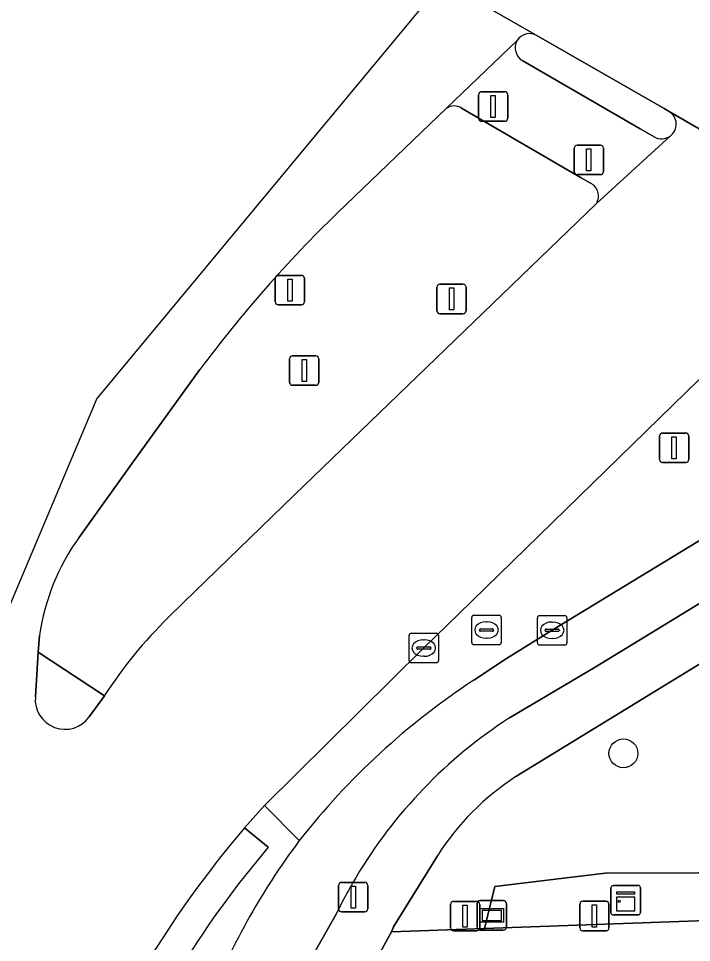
# Model space of a CAD drawing. Extents: x 159716 to 160783, y 383290 to 384031.
# Drawn here: x 160219.79 to 160242.61, y 383942.91 to 383974.23 of the extents above; entities that cross this region are included whole.
import ezdxf

# ---------------------------------------------------------------- set-up
doc = ezdxf.new("R2010")
doc.units = 0
for name, color, linetype in [('IMGEO_Afsluitpaal', 7, 'Continuous'), ('IMGEO_Berm_groen', 7, 'Continuous'), ('IMGEO_Berm_open', 7, 'Continuous'), ('IMGEO_Boom', 7, 'Continuous'), ('IMGEO_Fietspad_gesloten', 7, 'Continuous'), ('IMGEO_Groenvoorziening', 7, 'Continuous'), ('IMGEO_Informatiebord', 7, 'Continuous'), ('IMGEO_Kast', 7, 'Continuous'), ('IMGEO_Kolk', 7, 'Continuous'), ('IMGEO_Lichtmast', 7, 'Continuous'), ('IMGEO_Rijbaan_lokaal_gesloten', 7, 'Continuous'), ('IMGEO_Rioolput', 7, 'Continuous'), ('IMGEO_Verkeersbordpaal', 7, 'Continuous'), ('IMGEO_Verkeerseiland_gesloten', 7, 'Continuous'), ('IMGEO_Verkeersregelinstallatiepaal', 7, 'Continuous'), ('IMGEO_Voetpad_open', 7, 'Continuous')]:
    doc.layers.add(name, color=color, linetype=linetype)

msp = doc.modelspace()

# ---------------------------------------------------------------- linework, layer by layer
at = {"layer": 'IMGEO_Afsluitpaal'}
for p, q in [((160228.498, 383964.625), (160228.498, 383965.425)), ((160228.498, 383965.425), (160228.498, 383964.625)), ((160228.598, 383965.525), (160229.388, 383965.525)), ((160229.388, 383965.525), (160228.598, 383965.525)), ((160229.488, 383965.425), (160229.488, 383964.625)), ((160229.488, 383964.625), (160229.488, 383965.425)), ((160229.388, 383964.525), (160228.598, 383964.525)), ((160228.598, 383964.525), (160229.388, 383964.525)), ((160238.919, 383944.308), (160239.709, 383944.308)), ((160239.709, 383944.308), (160238.919, 383944.308)), ((160238.819, 383943.408), (160238.819, 383944.208)), ((160238.819, 383944.208), (160238.819, 383943.408)), ((160239.809, 383944.208), (160239.809, 383943.408)), ((160239.809, 383943.408), (160239.809, 383944.208)), ((160239.709, 383943.308), (160238.919, 383943.308)), ((160238.919, 383943.308), (160239.709, 383943.308))]:
    msp.add_line(p, q, dxfattribs=at)
for points in [[(160228.918, 383965.4), (160229.068, 383965.4), (160229.068, 383964.65), (160228.918, 383964.65), (160228.918, 383965.4)], [(160239.239, 383944.183), (160239.389, 383944.183), (160239.389, 383943.433), (160239.239, 383943.433), (160239.239, 383944.183)]]:
    msp.add_lwpolyline(points, dxfattribs=at)
for centre, start, end in [((160228.598, 383965.425), 90, 180), ((160228.598, 383965.425), 90, 180), ((160229.388, 383965.425), 0, 90), ((160229.388, 383965.425), 360, 90), ((160228.598, 383964.625), 180, 270), ((160228.598, 383964.625), 180, 270), ((160229.388, 383964.625), 270, 0), ((160229.388, 383964.625), 270, 0), ((160238.919, 383944.208), 90, 180), ((160238.919, 383944.208), 90, 180), ((160239.709, 383944.208), 0, 90), ((160239.709, 383944.208), 360, 90), ((160238.919, 383943.408), 180, 270), ((160238.919, 383943.408), 180, 270), ((160239.709, 383943.408), 270, 0), ((160239.709, 383943.408), 270, 0)]:
    msp.add_arc(centre, 0.1, start, end, dxfattribs=at)
at = {"layer": 'IMGEO_Berm_groen'}
for points in [[(160234.307, 383971.193), (160230.602, 383967.643)], [(160239.179, 383968.652), (160238.867, 383968.833), (160234.808, 383971.189)], [(160224.872, 383953.931), (160225.389, 383954.432), (160229.152, 383958.086), (160239.381, 383967.965)], [(160245.598, 383964.66), (160234.719, 383954.049), (160233.523, 383952.888), (160228.135, 383947.551), (160229.312, 383946.364)], [(160225.945, 383962.334), (160223.627, 383959.122), (160221.838, 383956.625)], [(160235.226, 383951.803), (160236.332, 383952.533), (160237.884, 383953.494), (160248.266, 383959.814)], [(160220.511, 383953.322), (160220.462, 383952.754), (160222.704, 383951.276)]]:
    msp.add_lwpolyline(points, dxfattribs=at)
for centre, radius, start, end in [((160234.555, 383970.828), 0.441, 54.9522, 124.133), ((160238.968, 383968.217), 0.484, 328.6604, 64.1096), ((160261.963, 383935.437), 44.953, 134.2378, 143.2484), ((160227.806, 383952.309), 7.365, 144.1275, 172.0963), ((160236.014, 383942.62), 15.878, 134.5692, 146.9626), ((160248.811, 383931.097), 24.764, 123.2681, 141.9402)]:
    msp.add_arc(centre, radius, start, end, dxfattribs=at)
at = {"layer": 'IMGEO_Berm_open'}
msp.add_lwpolyline([(160229.312, 383946.364), (160228.135, 383947.551), (160227.45, 383946.794), (160228.262, 383946.141)], dxfattribs=at)
for centre, radius, start, end in [((160248.125, 383932.244), 23.523, 143.1107, 159.0413), ((160253.74, 383924.467), 33.45, 139.6123, 156.3094)]:
    msp.add_arc(centre, radius, start, end, dxfattribs=at)
at = {"layer": 'IMGEO_Boom'}
msp.add_circle((160240.298, 383949.325), 0.489, dxfattribs=at)
at = {"layer": 'IMGEO_Fietspad_gesloten'}
msp.add_lwpolyline([(160234.176, 383975.482), (160237.343, 383973.662), (160241.679, 383971.177), (160241.844, 383971.082), (160248.592, 383967.18), (160253.345, 383968.363), (160244.85, 383973.361), (160244.525, 383973.55), (160240.161, 383976.083), (160236.499, 383978.152), (160236.189, 383977.908)], close=True, dxfattribs=at)
for points in [[(160252.84, 383963.925), (160250.326, 383961.663), (160248.266, 383959.814), (160237.884, 383953.494), (160236.332, 383952.533), (160235.226, 383951.803)], [(160236.432, 383950.526), (160239.346, 383952.25), (160253.471, 383960.877)], [(160229.21, 383941.473), (160230.559, 383943.868), (160230.827, 383944.397)]]:
    msp.add_lwpolyline(points, dxfattribs=at)
for centre, radius, start, end in [((160248.811, 383931.097), 24.764, 123.2681, 141.9402), ((160245.388, 383936.707), 16.467, 122.9478, 149.2577), ((160248.125, 383932.244), 23.523, 143.1107, 159.0413), ((160244.058, 383937.46), 14.939, 149.1315, 152.3325)]:
    msp.add_arc(centre, radius, start, end, dxfattribs=at)
at = {"layer": 'IMGEO_Groenvoorziening'}
for points in [[(160247.481, 383952.773), (160246.874, 383954.801), (160236.656, 383948.536)], [(160233.993, 383945.852), (160232.502, 383943.441), (160232.432, 383943.276), (160235.591, 383943.39), (160235.936, 383944.811), (160239.676, 383945.261), (160242.83, 383945.273), (160244.025, 383945.721), (160246.864, 383945.073), (160247.193, 383944.777), (160249.223, 383944.719), (160249.733, 383945.223), (160250.41, 383945.848), (160251.392, 383945.813), (160252.107, 383945.427), (160253.114, 383945.349), (160253.082, 383945.948)]]:
    msp.add_lwpolyline(points, dxfattribs=at)
msp.add_lwpolyline([(160235.591, 383943.39), (160253.182, 383944.023), (160253.179, 383944.118), (160253.119, 383945.249), (160253.114, 383945.349), (160252.107, 383945.427), (160251.392, 383945.813), (160250.41, 383945.848), (160249.733, 383945.223), (160249.223, 383944.719), (160247.193, 383944.777), (160246.864, 383945.073), (160244.025, 383945.721), (160242.83, 383945.273), (160239.676, 383945.261), (160235.936, 383944.811)], close=True, dxfattribs=at)
msp.add_arc((160241.515, 383941.052), 8.923, 122.9933, 147.4567, dxfattribs=at)
at = {"layer": 'IMGEO_Informatiebord'}
for p, q in [((160235.442, 383944.33), (160236.232, 383944.33)), ((160236.232, 383944.33), (160235.442, 383944.33)), ((160235.342, 383943.43), (160235.342, 383944.23)), ((160235.342, 383944.23), (160235.342, 383943.43)), ((160236.332, 383944.23), (160236.332, 383943.43)), ((160236.332, 383943.43), (160236.332, 383944.23)), ((160236.232, 383943.33), (160235.442, 383943.33)), ((160235.442, 383943.33), (160236.232, 383943.33))]:
    msp.add_line(p, q, dxfattribs=at)
for points in [[(160235.443, 383944.062), (160236.231, 383944.062), (160236.231, 383943.598), (160235.443, 383943.598), (160235.443, 383944.062)], [(160235.508, 383943.997), (160235.508, 383943.663), (160236.166, 383943.663), (160236.166, 383943.997), (160235.508, 383943.997)]]:
    msp.add_lwpolyline(points, dxfattribs=at)
for centre, start, end in [((160235.442, 383944.23), 90, 180), ((160235.442, 383944.23), 90, 180), ((160236.232, 383944.23), 0, 90), ((160236.232, 383944.23), 360, 90), ((160235.442, 383943.43), 180, 270), ((160235.442, 383943.43), 180, 270), ((160236.232, 383943.43), 270, 0), ((160236.232, 383943.43), 270, 0)]:
    msp.add_arc(centre, 0.1, start, end, dxfattribs=at)
at = {"layer": 'IMGEO_Kast'}
for p, q in [((160239.875, 383943.919), (160239.875, 383944.76)), ((160239.875, 383944.76), (160239.875, 383943.919)), ((160239.95, 383944.844), (160240.791, 383944.844)), ((160240.791, 383944.844), (160239.95, 383944.844)), ((160240.875, 383944.769), (160240.875, 383943.928)), ((160240.875, 383943.928), (160240.875, 383944.769)), ((160240.8, 383943.844), (160239.959, 383943.844)), ((160239.959, 383943.844), (160240.8, 383943.844))]:
    msp.add_line(p, q, dxfattribs=at)
for points in [[(160240.07, 383944.634), (160240.67, 383944.634), (160240.67, 383944.549), (160240.07, 383944.549), (160240.07, 383944.634)], [(160240.07, 383944.459), (160240.67, 383944.459), (160240.67, 383943.97), (160240.07, 383943.97), (160240.07, 383944.459)]]:
    msp.add_lwpolyline(points, dxfattribs=at)
msp.add_circle((160240.154, 383944.308), 0.0377, dxfattribs=at)
for centre, start, end in [((160239.953, 383944.766), 92.4484, 184.2845), ((160239.953, 383944.766), 92.4484, 184.2845), ((160240.797, 383944.766), 2.4484, 94.2845), ((160240.797, 383944.766), 2.4484, 94.2845), ((160239.953, 383943.922), 182.4484, 274.2845), ((160239.953, 383943.922), 182.4484, 274.2845), ((160240.797, 383943.922), 272.4484, 4.2845), ((160240.797, 383943.922), 272.4484, 4.2845)]:
    msp.add_arc(centre, 0.0779, start, end, dxfattribs=at)
at = {"layer": 'IMGEO_Kolk'}
for p, q in [((160237.383, 383953.068), (160237.383, 383953.92)), ((160237.458, 383953.994), (160238.31, 383953.994)), ((160237.871, 383953.774), (160237.896, 383953.774)), ((160238.384, 383953.92), (160238.384, 383953.068)), ((160233.106, 383953.393), (160233.958, 383953.393)), ((160237.642, 383953.488), (160237.642, 383953.5)), ((160238.08, 383953.451), (160237.682, 383953.451)), ((160237.685, 383953.537), (160238.083, 383953.537)), ((160238.126, 383953.5), (160238.126, 383953.488)), ((160233.031, 383952.467), (160233.031, 383953.319)), ((160233.519, 383953.173), (160233.544, 383953.173)), ((160234.032, 383953.319), (160234.032, 383952.467)), ((160237.894, 383953.214), (160237.869, 383953.214)), ((160233.29, 383952.887), (160233.29, 383952.899)), ((160233.728, 383952.85), (160233.33, 383952.85)), ((160233.333, 383952.936), (160233.731, 383952.936)), ((160233.774, 383952.899), (160233.774, 383952.887)), ((160238.31, 383952.994), (160237.458, 383952.994)), ((160233.542, 383952.613), (160233.517, 383952.613)), ((160233.958, 383952.393), (160233.106, 383952.393))]:
    msp.add_line(p, q, dxfattribs=at)
for points in [[(160237.383, 383953.068), (160237.383, 383953.92)], [(160237.458, 383953.994), (160238.31, 383953.994)], [(160238.384, 383953.92), (160238.384, 383953.068)], [(160233.106, 383953.393), (160233.958, 383953.393)], [(160233.031, 383952.467), (160233.031, 383953.319)], [(160234.032, 383953.319), (160234.032, 383952.467)], [(160238.31, 383952.994), (160237.458, 383952.994)], [(160233.958, 383952.393), (160233.106, 383952.393)]]:
    msp.add_lwpolyline(points, dxfattribs=at)
for centre, radius, start, end in [((160237.46, 383953.918), 0.0765, 91.552, 178.448), ((160237.46, 383953.918), 0.0765, 91.552, 178.448), ((160238.308, 383953.918), 0.0765, 1.552, 88.448), ((160238.308, 383953.918), 0.0765, 1.552, 88.448), ((160233.108, 383953.317), 0.0765, 91.552, 178.448), ((160233.108, 383953.317), 0.0765, 91.552, 178.448), ((160233.956, 383953.317), 0.0765, 1.552, 88.448), ((160233.956, 383953.317), 0.0765, 1.552, 88.448), ((160237.682, 383953.497), 0.0403, 85.8775, 175.7526), ((160237.679, 383953.487), 0.0366, 178.938, 274.7102), ((160238.083, 383953.494), 0.043, 264.8664, 352.4533), ((160238.087, 383953.499), 0.0386, 1.7309, 96.639), ((160233.33, 383952.896), 0.0403, 85.8775, 175.7526), ((160233.327, 383952.886), 0.0366, 178.938, 274.7102), ((160233.731, 383952.893), 0.043, 264.8664, 352.4533), ((160233.735, 383952.898), 0.0386, 1.7309, 96.639), ((160237.46, 383953.07), 0.0765, 181.552, 268.448), ((160237.46, 383953.07), 0.0765, 181.552, 268.448), ((160238.308, 383953.07), 0.0765, 271.552, 358.448), ((160238.308, 383953.07), 0.0765, 271.552, 358.448), ((160233.108, 383952.469), 0.0765, 181.552, 268.448), ((160233.108, 383952.469), 0.0765, 181.552, 268.448), ((160233.956, 383952.469), 0.0765, 271.552, 358.448), ((160233.956, 383952.469), 0.0765, 271.552, 358.448)]:
    msp.add_arc(centre, radius, start, end, dxfattribs=at)
for centre, major_axis, ratio, start_param, end_param in [((160237.87, 383953.494), (-0.387, 0.002), 0.722429, 4.712389, 7.853982), ((160237.895, 383953.494), (-0.39, 0.002), 0.717154, 1.570796, 4.712389), ((160233.518, 383952.893), (-0.387, 0.002), 0.722429, 4.712389, 7.853982), ((160233.543, 383952.893), (-0.39, 0.002), 0.717154, 1.570796, 4.712389)]:
    msp.add_ellipse(centre, major_axis=major_axis, ratio=ratio, start_param=start_param, end_param=end_param, dxfattribs=at)
at = {"layer": 'IMGEO_Lichtmast'}
for p, q in [((160229.084, 383962.799), (160229.874, 383962.799)), ((160229.874, 383962.799), (160229.084, 383962.799)), ((160228.984, 383961.899), (160228.984, 383962.699)), ((160228.984, 383962.699), (160228.984, 383961.899)), ((160229.974, 383962.699), (160229.974, 383961.899)), ((160229.974, 383961.899), (160229.974, 383962.699)), ((160229.874, 383961.799), (160229.084, 383961.799)), ((160229.084, 383961.799), (160229.874, 383961.799)), ((160234.537, 383944.305), (160235.327, 383944.305)), ((160235.327, 383944.305), (160234.537, 383944.305)), ((160234.437, 383943.405), (160234.437, 383944.205)), ((160234.437, 383944.205), (160234.437, 383943.405)), ((160235.427, 383944.205), (160235.427, 383943.405)), ((160235.427, 383943.405), (160235.427, 383944.205)), ((160235.327, 383943.305), (160234.537, 383943.305)), ((160234.537, 383943.305), (160235.327, 383943.305))]:
    msp.add_line(p, q, dxfattribs=at)
for points in [[(160229.404, 383962.674), (160229.554, 383962.674), (160229.554, 383961.924), (160229.404, 383961.924), (160229.404, 383962.674)], [(160234.857, 383944.18), (160235.007, 383944.18), (160235.007, 383943.43), (160234.857, 383943.43), (160234.857, 383944.18)]]:
    msp.add_lwpolyline(points, dxfattribs=at)
for centre, start, end in [((160229.084, 383962.699), 90, 180), ((160229.084, 383962.699), 90, 180), ((160229.874, 383962.699), 0, 90), ((160229.874, 383962.699), 360, 90), ((160229.084, 383961.899), 180, 270), ((160229.084, 383961.899), 180, 270), ((160229.874, 383961.899), 270, 0), ((160229.874, 383961.899), 270, 0), ((160234.537, 383944.205), 90, 180), ((160234.537, 383944.205), 90, 180), ((160235.327, 383944.205), 0, 90), ((160235.327, 383944.205), 360, 90), ((160234.537, 383943.405), 180, 270), ((160234.537, 383943.405), 180, 270), ((160235.327, 383943.405), 270, 0), ((160235.327, 383943.405), 270, 0)]:
    msp.add_arc(centre, 0.1, start, end, dxfattribs=at)
at = {"layer": 'IMGEO_Rijbaan_lokaal_gesloten'}
for points in [[(160234.176, 383975.482), (160222.454, 383961.352), (160214.457, 383942.419), (160199.575, 383907.191), (160213.279, 383923.294)], [(160237.343, 383973.662), (160234.176, 383975.482)], [(160230.602, 383967.643), (160234.307, 383971.193), (160236.691, 383973.487)], [(160248.592, 383967.18), (160241.844, 383971.082)], [(160241.885, 383970.247), (160239.381, 383967.965), (160229.152, 383958.086), (160225.389, 383954.432), (160224.872, 383953.931)], [(160227.45, 383946.794), (160228.135, 383947.551), (160233.523, 383952.888), (160234.719, 383954.049), (160245.598, 383964.66), (160247.976, 383967.005)], [(160221.838, 383956.625), (160223.627, 383959.122), (160225.945, 383962.334)], [(160220.367, 383951.239), (160220.462, 383952.754), (160220.511, 383953.322)], [(160222.704, 383951.276), (160222.191, 383950.559)], [(160228.262, 383946.141), (160227.45, 383946.794)]]:
    msp.add_lwpolyline(points, dxfattribs=at)
for centre, radius, start, end in [((160237.111, 383973.226), 0.494, 61.9595, 148.0892), ((160241.584, 383970.651), 0.504, 306.7061, 58.916), ((160261.963, 383935.437), 44.953, 134.2378, 143.2484), ((160227.806, 383952.309), 7.365, 144.1275, 172.0963), ((160236.014, 383942.62), 15.878, 134.5692, 146.9626), ((160221.371, 383951.147), 1.009, 174.7721, 324.3362), ((160254.643, 383923.672), 35.694, 139.6261, 155.654), ((160254.643, 383923.672), 35.694, 139.6261, 155.654), ((160253.74, 383924.467), 33.45, 139.6123, 156.3094)]:
    msp.add_arc(centre, radius, start, end, dxfattribs=at)
at = {"layer": 'IMGEO_Rioolput'}
for p, q in [((160235.157, 383953.078), (160235.157, 383953.93)), ((160235.232, 383954.004), (160236.084, 383954.004)), ((160235.645, 383953.784), (160235.67, 383953.784)), ((160236.158, 383953.93), (160236.158, 383953.078)), ((160235.416, 383953.498), (160235.416, 383953.51)), ((160235.854, 383953.461), (160235.456, 383953.461)), ((160235.459, 383953.547), (160235.857, 383953.547)), ((160235.9, 383953.51), (160235.9, 383953.498)), ((160235.668, 383953.224), (160235.643, 383953.224)), ((160236.084, 383953.004), (160235.232, 383953.004))]:
    msp.add_line(p, q, dxfattribs=at)
for points in [[(160235.157, 383953.078), (160235.157, 383953.93)], [(160235.232, 383954.004), (160236.084, 383954.004)], [(160236.158, 383953.93), (160236.158, 383953.078)], [(160236.084, 383953.004), (160235.232, 383953.004)]]:
    msp.add_lwpolyline(points, dxfattribs=at)
for centre, radius, start, end in [((160235.234, 383953.928), 0.0765, 91.552, 178.448), ((160235.234, 383953.928), 0.0765, 91.552, 178.448), ((160236.082, 383953.928), 0.0765, 1.552, 88.448), ((160236.082, 383953.928), 0.0765, 1.552, 88.448), ((160235.456, 383953.507), 0.0403, 85.8775, 175.7526), ((160235.453, 383953.497), 0.0366, 178.938, 274.7102), ((160235.857, 383953.504), 0.043, 264.8664, 352.4533), ((160235.861, 383953.509), 0.0386, 1.7309, 96.639), ((160235.234, 383953.08), 0.0765, 181.552, 268.448), ((160235.234, 383953.08), 0.0765, 181.552, 268.448), ((160236.082, 383953.08), 0.0765, 271.552, 358.448), ((160236.082, 383953.08), 0.0765, 271.552, 358.448)]:
    msp.add_arc(centre, radius, start, end, dxfattribs=at)
for centre, major_axis, ratio, start_param, end_param in [((160235.644, 383953.504), (-0.387, 0.002), 0.722429, 4.712389, 7.853982), ((160235.669, 383953.504), (-0.39, 0.002), 0.717154, 1.570796, 4.712389)]:
    msp.add_ellipse(centre, major_axis=major_axis, ratio=ratio, start_param=start_param, end_param=end_param, dxfattribs=at)
at = {"layer": 'IMGEO_Verkeersbordpaal'}
for p, q in [((160233.978, 383964.327), (160233.978, 383965.127)), ((160233.978, 383965.127), (160233.978, 383964.327)), ((160234.078, 383965.227), (160234.868, 383965.227)), ((160234.868, 383965.227), (160234.078, 383965.227)), ((160234.968, 383965.127), (160234.968, 383964.327)), ((160234.968, 383964.327), (160234.968, 383965.127)), ((160234.868, 383964.227), (160234.078, 383964.227)), ((160234.078, 383964.227), (160234.868, 383964.227)), ((160241.52, 383959.281), (160241.52, 383960.081)), ((160241.52, 383960.081), (160241.52, 383959.281)), ((160241.62, 383960.181), (160242.41, 383960.181)), ((160242.41, 383960.181), (160241.62, 383960.181)), ((160242.51, 383960.081), (160242.51, 383959.281)), ((160242.51, 383959.281), (160242.51, 383960.081)), ((160242.41, 383959.181), (160241.62, 383959.181)), ((160241.62, 383959.181), (160242.41, 383959.181)), ((160230.745, 383944.949), (160231.535, 383944.949)), ((160231.535, 383944.949), (160230.745, 383944.949)), ((160230.645, 383944.049), (160230.645, 383944.849)), ((160230.645, 383944.849), (160230.645, 383944.049)), ((160231.635, 383944.849), (160231.635, 383944.049)), ((160231.635, 383944.049), (160231.635, 383944.849)), ((160231.535, 383943.949), (160230.745, 383943.949)), ((160230.745, 383943.949), (160231.535, 383943.949))]:
    msp.add_line(p, q, dxfattribs=at)
for points in [[(160234.398, 383965.102), (160234.548, 383965.102), (160234.548, 383964.352), (160234.398, 383964.352), (160234.398, 383965.102)], [(160241.94, 383960.056), (160242.09, 383960.056), (160242.09, 383959.306), (160241.94, 383959.306), (160241.94, 383960.056)], [(160231.065, 383944.824), (160231.215, 383944.824), (160231.215, 383944.074), (160231.065, 383944.074), (160231.065, 383944.824)]]:
    msp.add_lwpolyline(points, dxfattribs=at)
for centre, start, end in [((160234.078, 383965.127), 90, 180), ((160234.078, 383965.127), 90, 180), ((160234.868, 383965.127), 0, 90), ((160234.868, 383965.127), 360, 90), ((160234.078, 383964.327), 180, 270), ((160234.078, 383964.327), 180, 270), ((160234.868, 383964.327), 270, 0), ((160234.868, 383964.327), 270, 0), ((160241.62, 383960.081), 90, 180), ((160241.62, 383960.081), 90, 180), ((160242.41, 383960.081), 0, 90), ((160242.41, 383960.081), 360, 90), ((160241.62, 383959.281), 180, 270), ((160241.62, 383959.281), 180, 270), ((160242.41, 383959.281), 270, 0), ((160242.41, 383959.281), 270, 0), ((160230.745, 383944.849), 90, 180), ((160230.745, 383944.849), 90, 180), ((160231.535, 383944.849), 0, 90), ((160231.535, 383944.849), 360, 90), ((160230.745, 383944.049), 180, 270), ((160230.745, 383944.049), 180, 270), ((160231.535, 383944.049), 270, 0), ((160231.535, 383944.049), 270, 0)]:
    msp.add_arc(centre, 0.1, start, end, dxfattribs=at)
at = {"layer": 'IMGEO_Verkeerseiland_gesloten'}
for points in [[(160241.844, 383971.082), (160241.679, 383971.177), (160237.343, 383973.662)], [(160236.884, 383972.796), (160240.863, 383970.497), (160241.338, 383970.223)], [(160222.191, 383950.559), (160222.704, 383951.276), (160220.462, 383952.754), (160220.367, 383951.239)]]:
    msp.add_lwpolyline(points, dxfattribs=at)
for centre, radius, start, end in [((160237.153, 383973.244), 0.522, 152.1957, 239.015), ((160237.111, 383973.226), 0.494, 61.9595, 148.0892), ((160241.584, 383970.651), 0.504, 306.7061, 58.916), ((160241.593, 383970.663), 0.508, 239.9036, 305.121), ((160221.371, 383951.147), 1.009, 174.7721, 324.3362)]:
    msp.add_arc(centre, radius, start, end, dxfattribs=at)
at = {"layer": 'IMGEO_Verkeersregelinstallatiepaal'}
for p, q in [((160235.386, 383970.849), (160235.386, 383971.649)), ((160235.386, 383971.649), (160235.386, 383970.849)), ((160235.486, 383971.749), (160236.276, 383971.749)), ((160236.276, 383971.749), (160235.486, 383971.749)), ((160236.376, 383971.649), (160236.376, 383970.849)), ((160236.376, 383970.849), (160236.376, 383971.649)), ((160236.276, 383970.749), (160235.486, 383970.749)), ((160235.486, 383970.749), (160236.276, 383970.749)), ((160238.628, 383969.039), (160238.628, 383969.839)), ((160238.628, 383969.839), (160238.628, 383969.039)), ((160238.728, 383969.939), (160239.518, 383969.939)), ((160239.518, 383969.939), (160238.728, 383969.939)), ((160239.618, 383969.839), (160239.618, 383969.039)), ((160239.618, 383969.039), (160239.618, 383969.839)), ((160239.518, 383968.939), (160238.728, 383968.939)), ((160238.728, 383968.939), (160239.518, 383968.939))]:
    msp.add_line(p, q, dxfattribs=at)
for points in [[(160235.806, 383971.624), (160235.956, 383971.624), (160235.956, 383970.874), (160235.806, 383970.874), (160235.806, 383971.624)], [(160239.048, 383969.814), (160239.198, 383969.814), (160239.198, 383969.064), (160239.048, 383969.064), (160239.048, 383969.814)]]:
    msp.add_lwpolyline(points, dxfattribs=at)
for centre, start, end in [((160235.486, 383971.649), 90, 180), ((160235.486, 383971.649), 90, 180), ((160236.276, 383971.649), 0, 90), ((160236.276, 383971.649), 360, 90), ((160235.486, 383970.849), 180, 270), ((160235.486, 383970.849), 180, 270), ((160236.276, 383970.849), 270, 0), ((160236.276, 383970.849), 270, 0), ((160238.728, 383969.839), 90, 180), ((160238.728, 383969.839), 90, 180), ((160239.518, 383969.839), 0, 90), ((160239.518, 383969.839), 360, 90), ((160238.728, 383969.039), 180, 270), ((160238.728, 383969.039), 180, 270), ((160239.518, 383969.039), 270, 0), ((160239.518, 383969.039), 270, 0)]:
    msp.add_arc(centre, 0.1, start, end, dxfattribs=at)
at = {"layer": 'IMGEO_Voetpad_open'}
for points in [[(160236.691, 383973.487), (160234.307, 383971.193)], [(160241.338, 383970.223), (160240.863, 383970.497), (160236.884, 383972.796)], [(160234.808, 383971.189), (160238.867, 383968.833), (160239.179, 383968.652)], [(160239.381, 383967.965), (160241.885, 383970.247)], [(160236.656, 383948.536), (160246.874, 383954.801), (160248.775, 383955.941), (160253.755, 383958.994), (160254.547, 383956.551), (160257.847, 383957.551), (160257.04, 383960.19), (160254.527, 383961.419)], [(160253.471, 383960.877), (160239.346, 383952.25), (160236.432, 383950.526)], [(160230.103, 383931.256), (160230.092, 383931.7), (160230.081, 383932.144), (160229.89, 383937.29), (160229.933, 383938.53), (160231.099, 383940.84), (160232.432, 383943.276), (160232.502, 383943.441), (160233.993, 383945.852)], [(160230.827, 383944.397), (160230.559, 383943.868), (160229.21, 383941.473)], [(160256.468, 383944.141), (160254.873, 383944.084), (160253.182, 383944.023), (160235.591, 383943.39), (160232.432, 383943.276), (160231.099, 383940.84), (160229.933, 383938.53), (160229.89, 383937.29), (160230.299, 383937.303), (160230.714, 383937.316), (160235.978, 383937.502), (160236.185, 383932.342), (160236.203, 383931.906), (160236.22, 383931.471), (160238.198, 383931.54), (160238.184, 383931.98), (160238.17, 383932.42), (160237.926, 383937.57), (160256.503, 383938.241), (160256.717, 383933.085), (160256.739, 383932.644), (160256.761, 383932.203), (160258.735, 383932.267), (160258.579, 383937.207)]]:
    msp.add_lwpolyline(points, dxfattribs=at)
for centre, radius, start, end in [((160237.153, 383973.244), 0.522, 152.1957, 239.015), ((160234.555, 383970.828), 0.441, 54.9522, 124.133), ((160241.593, 383970.663), 0.508, 239.9036, 305.121), ((160238.968, 383968.217), 0.484, 328.6604, 64.1096), ((160245.388, 383936.707), 16.467, 122.9478, 149.2577), ((160241.515, 383941.052), 8.923, 122.9933, 147.4567), ((160244.058, 383937.46), 14.939, 149.1315, 152.3325)]:
    msp.add_arc(centre, radius, start, end, dxfattribs=at)

doc.saveas('drawing.dxf')
